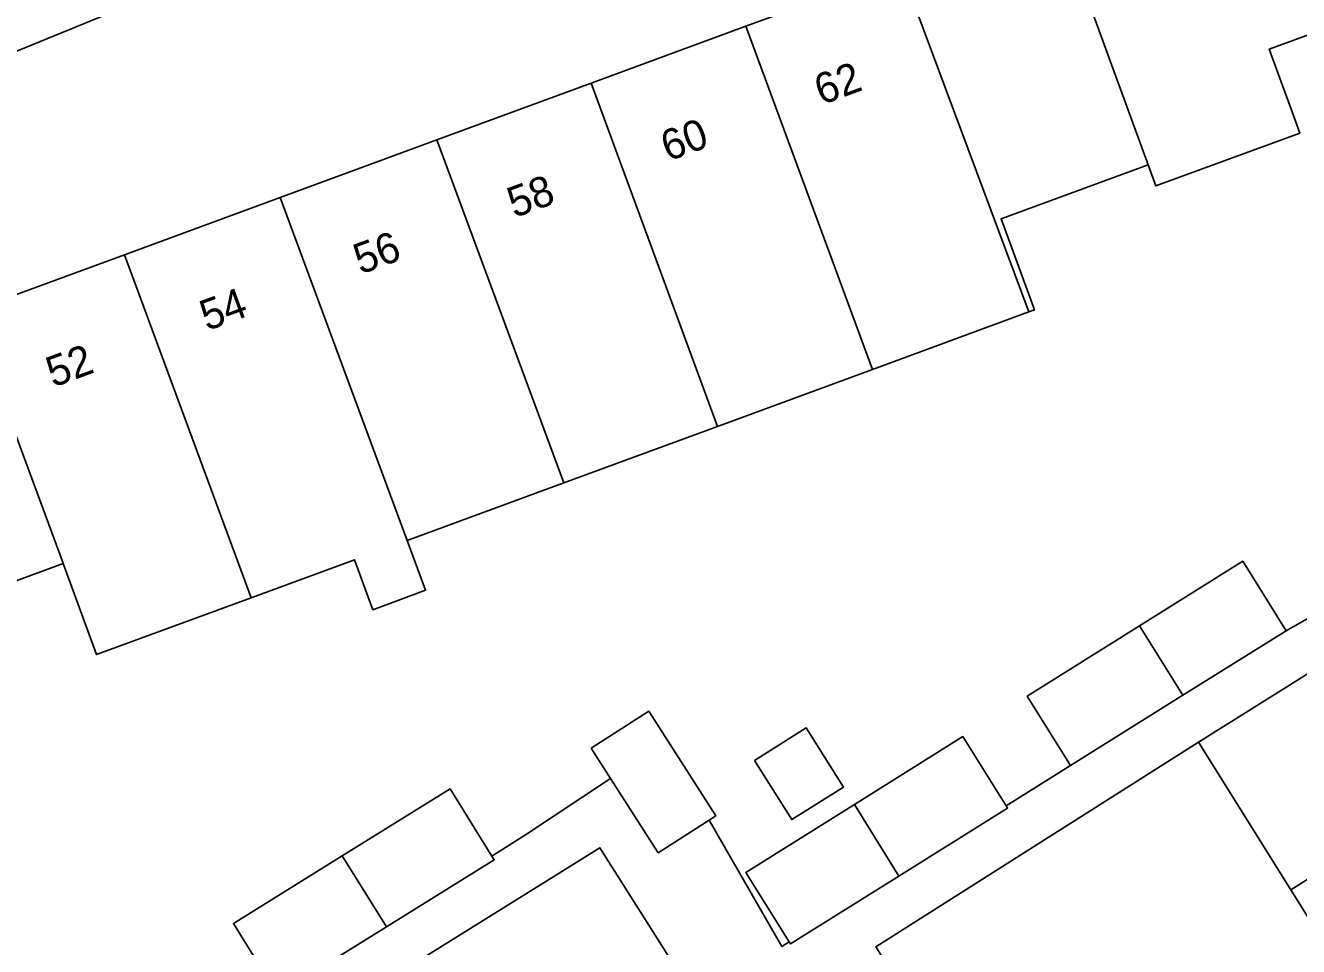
# Model space of a CAD drawing. Extents: x 157767 to 159172, y 387839 to 389425.
# Drawn here: x 158458.53 to 158500.2, y 388302.77 to 388332.9 of the extents above; entities that cross this region are included whole.
import ezdxf

# ---------------------------------------------------------------- set-up
doc = ezdxf.new("R2010")
doc.units = 0
for name, color, linetype in [('IMGEO_Erf', 7, 'Continuous'), ('IMGEO_Pand', 7, 'Continuous'), ('IMGEO_Pand_nummerreeks', 7, 'Continuous'), ('IMGEO_Rijbaan_lokaal_open', 7, 'Continuous'), ('IMGEO_Voetpad_open', 7, 'Continuous')]:
    doc.layers.add(name, color=color, linetype=linetype)

msp = doc.modelspace()

# ---------------------------------------------------------------- linework, layer by layer
at = {"layer": 'IMGEO_Erf'}
for points in [[(158491.882, 388345.812), (158427.533, 388319.501), (158434.321, 388302.758), (158436.677, 388296.945), (158437.844, 388295.136), (158443.079, 388296.919), (158445.488, 388291.113), (158450.212, 388294.069), (158453.637, 388296.2), (158455.073, 388293.894), (158457.335, 388295.296), (158455.835, 388297.706), (158459.505, 388299.99), (158463.061, 388302.202), (158464.518, 388299.862), (158466.737, 388301.264), (158465.337, 388303.514), (158468.896, 388305.728), (158472.43, 388307.927), (158473.799, 388305.727), (158474.903, 388306.424), (158477.683, 388308.267), (158477.052, 388309.252)], [(158477.052, 388309.252), (158478.936, 388310.46), (158481.128, 388307.041), (158480.913, 388306.903), (158483.29, 388302.771), (158483.534, 388302.924), (158482.117, 388305.189), (158485.665, 388307.409), (158489.217, 388309.632), (158490.635, 388307.366), (158492.742, 388308.684), (158491.323, 388310.952), (158495, 388313.253), (158498.378, 388315.367), (158499.798, 388313.098), (158504.118, 388315.572), (158502.511, 388318.15), (158505.612, 388320.092), (158504.046, 388322.595), (158508.134, 388325.154), (158502.814, 388333.732), (158500.583, 388337.29), (158500, 388338.235), (158496.17, 388344.444)], [(158456.705, 388323.537), (158461.771, 388325.397), (158466.865, 388327.268), (158471.999, 388329.154), (158477.051, 388331.009), (158482.115, 388332.869), (158486.751, 388334.572), (158487.2, 388334.737), (158486.376, 388336.95), (158491.449, 388338.814), (158496.589, 388340.702), (158498.168, 388336.403), (158500, 388337.076), (158500.583, 388337.29)], [(158502.098, 388333.166), (158499.238, 388332.119), (158500, 388330.073), (158500.244, 388329.371), (158495.536, 388327.648), (158495.283, 388328.34), (158490.466, 388326.571), (158491.56, 388323.592), (158491.374, 388323.524), (158486.263, 388321.646), (158481.184, 388319.781), (158476.158, 388317.935), (158471.024, 388316.049), (158471.627, 388314.423), (158469.905, 388313.785), (158469.301, 388315.416), (158465.92, 388314.174), (158460.858, 388312.315), (158459.764, 388315.295), (158454.689, 388313.431)], [(158502.773, 388300.109), (158499.952, 388304.616), (158496.927, 388309.45), (158486.367, 388302.761), (158486.576, 388302.427), (158489.363, 388297.974), (158492.16, 388293.504), (158488.407, 388291.156), (158489.12, 388290.06), (158491.51, 388291.555), (158493.738, 388287.994), (158495.946, 388284.467), (158493.556, 388282.972), (158494.237, 388281.783), (158494.819, 388280.853), (158497.166, 388282.321), (158499.353, 388278.825), (158500, 388279.23), (158502.538, 388280.818)], [(158480.333, 388301.257), (158477.334, 388305.999), (158459.65, 388294.993)]]:
    msp.add_lwpolyline(points, dxfattribs=at)
msp.add_lwpolyline([(158482.398, 388308.854), (158484.091, 388309.918), (158485.309, 388307.982), (158483.617, 388306.918)], close=True, dxfattribs=at)
at = {"layer": 'IMGEO_Pand'}
for points in [[(158500.583, 388337.29), (158500, 388337.076), (158498.168, 388336.403), (158496.589, 388340.702), (158491.449, 388338.814), (158495.283, 388328.34), (158495.536, 388327.648), (158500.244, 388329.371), (158500, 388330.073), (158499.238, 388332.119), (158502.098, 388333.166), (158502.065, 388333.257)], [(158491.449, 388338.814), (158486.376, 388336.95), (158487.2, 388334.737), (158491.374, 388323.524), (158491.56, 388323.592), (158490.466, 388326.571), (158495.283, 388328.34)], [(158487.2, 388334.737), (158486.751, 388334.572), (158482.115, 388332.869), (158486.263, 388321.646), (158491.374, 388323.524)], [(158481.184, 388319.781), (158486.263, 388321.646), (158482.115, 388332.869), (158477.051, 388331.009)], [(158481.184, 388319.781), (158477.051, 388331.009), (158471.999, 388329.154), (158476.158, 388317.935)], [(158471.999, 388329.154), (158466.865, 388327.268), (158471.024, 388316.049), (158476.158, 388317.935)], [(158466.865, 388327.268), (158461.771, 388325.397), (158465.92, 388314.174), (158469.301, 388315.416), (158469.905, 388313.785), (158471.627, 388314.423), (158471.024, 388316.049)], [(158456.705, 388323.537), (158459.73, 388315.39), (158459.764, 388315.295), (158460.858, 388312.315), (158465.92, 388314.174), (158461.771, 388325.397)], [(158456.705, 388323.537), (158451.642, 388321.677), (158454.689, 388313.431), (158459.764, 388315.295), (158459.73, 388315.39)], [(158510.015, 388310.928), (158509.89, 388311.127), (158508.597, 388313.194), (158506.997, 388315.751), (158502.759, 388313.099), (158500, 388311.373), (158496.927, 388309.45), (158499.952, 388304.616)], [(158495, 388313.253), (158496.417, 388310.983), (158499.798, 388313.098), (158498.378, 388315.367)], [(158496.417, 388310.983), (158495, 388313.253), (158491.323, 388310.952), (158492.742, 388308.684)], [(158512.878, 388306.351), (158510.015, 388310.928), (158499.952, 388304.616), (158502.773, 388300.109), (158502.82, 388300.034), (158505.53, 388301.73)], [(158477.052, 388309.252), (158477.683, 388308.267), (158479.244, 388305.832), (158480.913, 388306.903), (158481.128, 388307.041), (158478.936, 388310.46)], [(158482.398, 388308.854), (158483.617, 388306.918), (158485.309, 388307.982), (158484.091, 388309.918)], [(158490.635, 388307.366), (158489.217, 388309.632), (158485.665, 388307.409), (158487.125, 388305.071), (158490.679, 388307.295)], [(158473.799, 388305.727), (158472.43, 388307.927), (158468.896, 388305.728), (158470.345, 388303.409), (158473.875, 388305.605)], [(158487.125, 388305.071), (158485.665, 388307.409), (158482.117, 388305.189), (158483.534, 388302.924), (158483.579, 388302.852)], [(158470.345, 388303.409), (158468.896, 388305.728), (158465.337, 388303.514), (158466.737, 388301.264), (158466.782, 388301.192)]]:
    msp.add_lwpolyline(points, close=True, dxfattribs=at)
at = {"layer": 'IMGEO_Rijbaan_lokaal_open'}
msp.add_lwpolyline([(158427.533, 388319.501), (158491.882, 388345.812)], dxfattribs=at)
at = {"layer": 'IMGEO_Voetpad_open'}
for points in [[(158504.118, 388315.572), (158499.798, 388313.098), (158496.417, 388310.983), (158492.742, 388308.684), (158490.635, 388307.366), (158490.679, 388307.295), (158487.125, 388305.071), (158483.579, 388302.852), (158483.534, 388302.924), (158483.29, 388302.771), (158480.913, 388306.903), (158479.244, 388305.832), (158477.683, 388308.267), (158474.903, 388306.424), (158473.799, 388305.727), (158473.875, 388305.605), (158470.345, 388303.409), (158466.782, 388301.192)], [(158486.367, 388302.761), (158496.927, 388309.45), (158500, 388311.373), (158502.759, 388313.099)], [(158459.65, 388294.993), (158477.334, 388305.999), (158480.333, 388301.257)]]:
    msp.add_lwpolyline(points, dxfattribs=at)

# ---------------------------------------------------------------- texts
at = {"layer": 'IMGEO_Pand_nummerreeks'}
for s, rotation, p in [('62', 20.1681, (158484.589, 388330.283)), ('60', 20.1671, (158479.564, 388328.439)), ('58', 20.1671, (158474.534, 388326.591)), ('56', 20.1671, (158469.5, 388324.743)), ('54', 20.1681, (158464.47, 388322.894)), ('52', 20.1671, (158459.438, 388321.047))]:
    msp.add_text(s, height=1, rotation=rotation, dxfattribs=at).set_placement(p)

doc.saveas('drawing.dxf')
